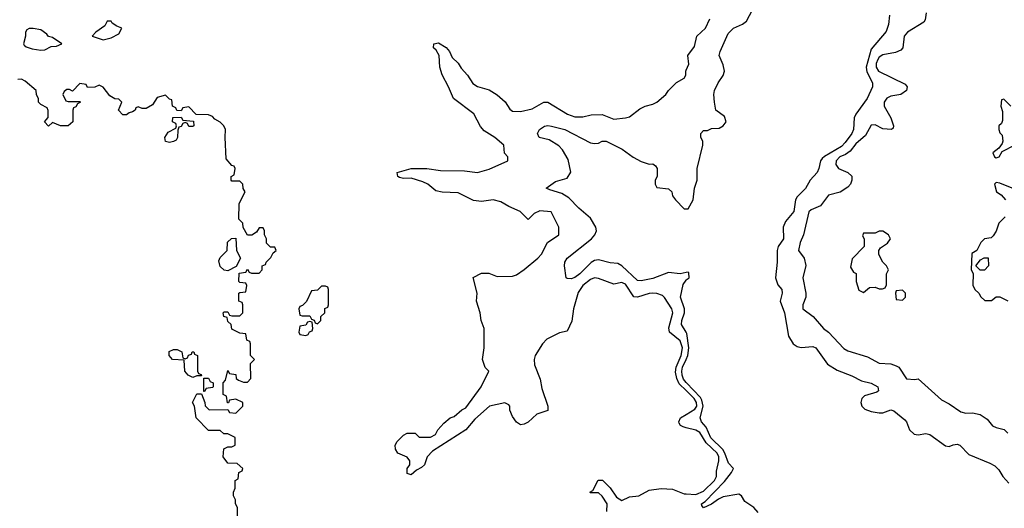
# Model space of a CAD drawing. Header units: inches. Extents: x 2380249 to 2585472, y 382747 to 546448.
# Tile 319 of 626: x 2556581 to 2561632, y 401447 to 403954. Entities that reach past the tile are written whole.
import ezdxf

# ---------------------------------------------------------------- set-up
doc = ezdxf.new("R2010")
doc.units = ezdxf.units.IN
doc.header["$MEASUREMENT"] = 0
doc.layers.add('C5450', color=7, linetype='Continuous')
doc.layers.add('C5460', color=7, linetype='Continuous')

msp = doc.modelspace()

# ---------------------------------------------------------------- linework, layer by layer
at = {"layer": 'C5450', "color": 4, "elevation": 32}
for points in [[(2557050, 403946), (2557030, 403946), (2557018, 403922), (2556972, 403890), (2556954, 403870), (2557010, 403851), (2557050, 403861), (2557090, 403882), (2557106, 403910), (2557080.2, 403920.2), (2557056.4, 403936.4)], [(2556650, 403909.3), (2556630.9, 403909.1), (2556618, 403902), (2556611.3, 403890), (2556611, 403870), (2556601, 403830), (2556604, 403824), (2556615.3, 403815.3), (2556644.9, 403804.9), (2556690, 403797.3), (2556710, 403798.8), (2556743.1, 403816.9), (2556770, 403818), (2556798, 403830), (2556750, 403862), (2556730, 403868), (2556720.2, 403880.2), (2556690, 403901.2)], [(2557450, 403406), (2557442, 403422), (2557430, 403426), (2557418, 403422), (2557410, 403406), (2557398, 403402), (2557392.7, 403387.3), (2557391.2, 403348.9), (2557383.6, 403336.4), (2557370, 403328.7), (2557350, 403324), (2557330, 403328.7), (2557326, 403350), (2557343.1, 403376.9), (2557382, 403398), (2557386, 403410), (2557382, 403422), (2557366, 403430), (2557367.3, 403452.7), (2557410, 403454), (2557418, 403438), (2557472.7, 403432.7), (2557474, 403410), (2557470, 403406)], [(2557650, 402666), (2557630, 402668), (2557610, 402688), (2557603.1, 402716.9), (2557610, 402734), (2557646, 402770), (2557647.3, 402812.7), (2557668.4, 402831.6), (2557690, 402832), (2557694, 402770), (2557714, 402730), (2557692.7, 402687.3)], [(2558150, 402586), (2558130, 402586), (2558110, 402566), (2558078, 402562), (2558052.7, 402507.3), (2558032.7, 402487.3), (2558018, 402482), (2558014, 402470), (2558018, 402438), (2558030, 402434), (2558070, 402434), (2558078, 402418), (2558092.7, 402412.7), (2558098, 402398), (2558110, 402394), (2558126, 402410), (2558126, 402430), (2558146, 402450), (2558147.3, 402472.7), (2558162, 402478), (2558166, 402490), (2558166, 402570), (2558162, 402582)], [(2558070, 402406), (2558058, 402402), (2558050, 402386), (2558018, 402382), (2558014, 402350), (2558018, 402338), (2558050, 402334), (2558062, 402338), (2558067.3, 402352.7), (2558082, 402358), (2558086, 402370), (2558082, 402402)], [(2557430, 402214), (2557442, 402218), (2557447.3, 402232.7), (2557462, 402238), (2557466, 402250), (2557474, 402250), (2557478, 402238), (2557494, 402230), (2557494, 402150), (2557498, 402138), (2557512.7, 402132.7), (2557514, 402126), (2557510, 402126), (2557490, 402126), (2557470, 402118), (2557446, 402130), (2557428.7, 402150), (2557426, 402206), (2557366, 402210), (2557348, 402230), (2557349.1, 402250.9), (2557370, 402262), (2557390, 402262), (2557414, 402250), (2557418, 402218)], [(2557526, 402046), (2557526, 402114), (2557550, 402114), (2557558, 402098), (2557574, 402090), (2557574, 402070), (2557570, 402066), (2557538, 402062), (2557530, 402046)]]:
    msp.add_lwpolyline(points, close=True, dxfattribs=at)
at = {"layer": 'C5450', "color": 4}
for points, elevation in [([(2560000, 402051), (2559965.3, 402085.3), (2559952.6, 402112.6), (2559946, 402146), (2559948.7, 402170), (2559975.5, 402230), (2559981.4, 402270), (2559970, 402306.6), (2559915.1, 402350), (2559911.9, 402371.9), (2559931.8, 402450), (2559926.6, 402470), (2559890, 402529), (2559878.7, 402538.7), (2559850, 402549.5), (2559828.8, 402551.1), (2559810, 402549.4), (2559750, 402529.4), (2559732, 402532), (2559690, 402597.2), (2559678, 402602), (2559670, 402605.2), (2559630, 402596), (2559550, 402626), (2559530, 402629.3), (2559510, 402620.9), (2559470, 402589.4), (2559445.7, 402554.3), (2559422.4, 402470), (2559413.8, 402406.2), (2559390, 402355.3), (2559350, 402346.6), (2559285.1, 402314.9), (2559264, 402290), (2559225.7, 402230), (2559220.3, 402210), (2559223.1, 402183.1), (2559251, 402110), (2559260.7, 402060.7), (2559291.3, 401970), (2559291, 401949), (2559234, 401930), (2559190, 401888), (2559170, 401878), (2559150, 401875.3), (2559129.3, 401889.3), (2559110, 401918), (2559095.3, 401950), (2559095.3, 401970), (2559090, 401978), (2559070, 401988), (2558992, 401970), (2558916.8, 401903.2), (2558870.6, 401849.4), (2558699.8, 401740.2), (2558671.3, 401710), (2558658, 401670), (2558643.5, 401656.5), (2558617.3, 401642.7), (2558590, 401618), (2558570, 401626), (2558569.2, 401650), (2558582, 401670), (2558582, 401690), (2558568.8, 401708.9), (2558522, 401730), (2558508.7, 401750), (2558508, 401770), (2558518, 401790), (2558550, 401822), (2558570, 401832), (2558610, 401832), (2558630, 401812), (2558688.4, 401811.6), (2558714.6, 401825.4), (2558726, 401850), (2558756.4, 401883.6), (2558789, 401911), (2558810, 401918), (2558850, 401951.3), (2558870, 401962), (2558948.7, 402070), (2558988, 402150), (2558969.1, 402169.1), (2558955.3, 402210), (2558964, 402270), (2558964, 402370), (2558949, 402410), (2558944, 402450), (2558924, 402510), (2558928.7, 402550), (2558908.4, 402631.6), (2558950, 402654), (2558987.3, 402652.7), (2559030, 402636), (2559110, 402638), (2559130, 402644.7), (2559170, 402671.3), (2559239, 402730), (2559258, 402750), (2559288.8, 402811.1), (2559348, 402850), (2559348, 402890), (2559307.3, 402967.3), (2559250, 402973.2), (2559221.4, 402958.6), (2559190, 402928), (2559148.8, 402968.9), (2559090, 402995.3), (2559050, 403019), (2559010, 403029), (2558950, 403021.2), (2558910, 403026), (2558830, 403066), (2558749.4, 403069.4), (2558716, 403076), (2558675.3, 403110), (2558650, 403122.7), (2558590, 403141.2), (2558550, 403139), (2558530, 403144), (2558522, 403150), (2558518, 403170), (2558590, 403190.7), (2558669.5, 403190.5), (2558739.8, 403179.8), (2558862.5, 403177.5), (2558930, 403170.5), (2558990, 403186.4), (2559086, 403230), (2559086, 403250), (2559069.1, 403269.1), (2559065.2, 403310), (2559019.3, 403350), (2558963.3, 403383.3), (2558945.4, 403405.4), (2558911.4, 403471.4), (2558806, 403550), (2558781.2, 403610), (2558749.1, 403670.9), (2558736, 403710), (2558733.2, 403770), (2558718.4, 403798.4), (2558704, 403810), (2558706, 403830), (2558730, 403836), (2558770, 403810.8), (2558786.8, 403790), (2558800.5, 403760.5), (2558830.5, 403730.5), (2558845.8, 403705.8), (2558878.8, 403670), (2558906.2, 403626.2), (2558930, 403610.8), (2558990, 403593.4), (2559030, 403567.7), (2559072.1, 403532.1), (2559095.5, 403495.5), (2559110, 403484), (2559150, 403483), (2559210, 403497.3), (2559270, 403531), (2559290, 403531), (2559391.3, 403470), (2559430, 403454.8), (2559470, 403456), (2559513.6, 403466.4), (2559570, 403467.3), (2559630, 403442.8), (2559689.3, 403450.7), (2559710, 403456), (2559763.2, 403496.8), (2559789.3, 403510.7), (2559830, 403521), (2559850, 403531), (2559895.3, 403570), (2559910, 403591.3), (2559950, 403632), (2559990, 403654), (2559998, 403670), (2559998, 403690), (2560000, 403694.7)], 28), ([(2557698, 401390), (2557698, 401450), (2557688, 401470), (2557688, 401490), (2557678, 401510), (2557678, 401530), (2557686, 401550), (2557686, 401590), (2557702, 401598), (2557706, 401630), (2557722, 401638), (2557726, 401650), (2557696.4, 401676.4), (2557650, 401678), (2557626, 401710), (2557628.8, 401751.1), (2557650, 401762), (2557670, 401762), (2557686, 401770), (2557686, 401810), (2557650, 401828), (2557628.4, 401828.4), (2557610, 401846), (2557550, 401846), (2557486, 401910), (2557478, 401970), (2557468, 401990), (2557490, 402034), (2557514, 402034), (2557532, 401990), (2557532.7, 401972.7), (2557552.7, 401952.7), (2557650, 401954), (2557658, 401938), (2557690, 401934), (2557726, 401970), (2557726, 401990), (2557690, 402006), (2557658, 402002), (2557652.7, 401987.3), (2557647.3, 401987.3), (2557642, 402022), (2557626, 402030), (2557626, 402090), (2557636.4, 402103.6), (2557650, 402154), (2557658, 402138), (2557690, 402134), (2557692.7, 402112.7), (2557703.6, 402103.6), (2557730, 402094), (2557750, 402094), (2557767.3, 402112.7), (2557766, 402190), (2557786, 402210), (2557766, 402230), (2557766, 402290), (2557762, 402302), (2557746, 402310), (2557742, 402342), (2557710, 402346), (2557670, 402366), (2557666, 402390), (2557650, 402406), (2557646, 402426), (2557628, 402430), (2557626, 402450), (2557630, 402454), (2557650, 402454), (2557658, 402438), (2557670, 402434), (2557710, 402434), (2557726, 402450), (2557726, 402490), (2557722, 402502), (2557706, 402510), (2557706, 402550), (2557710, 402554), (2557742, 402558), (2557746, 402590), (2557742, 402602), (2557710, 402606), (2557706, 402610), (2557707.3, 402652.7), (2557742, 402658), (2557750, 402674), (2557758, 402658), (2557770, 402654), (2557810, 402654), (2557826, 402670), (2557826, 402690), (2557842, 402698), (2557846, 402710), (2557870, 402734), (2557882, 402758), (2557898, 402770), (2557890, 402786), (2557867.3, 402787.3), (2557847.3, 402807.3), (2557848, 402830), (2557838, 402850), (2557838, 402870), (2557830, 402886), (2557810, 402886), (2557796.9, 402863.1), (2557771.6, 402848.4), (2557750, 402848), (2557728.4, 402888.4), (2557726, 402910), (2557706, 402930), (2557708, 403010), (2557738, 403070), (2557728.4, 403088.4), (2557726, 403110), (2557710, 403126), (2557670, 403126), (2557666, 403130), (2557666, 403150), (2557682, 403158), (2557686, 403190), (2557682, 403202), (2557670, 403206), (2557640.4, 403240.4), (2557635.3, 403350), (2557638, 403390), (2557628, 403410), (2557610, 403428), (2557583.1, 403443.1), (2557570, 403458), (2557550, 403466), (2557487.3, 403467.3), (2557450, 403506), (2557418, 403502), (2557410, 403486), (2557387.3, 403487.3), (2557382, 403502), (2557366, 403510), (2557362, 403542), (2557350, 403546), (2557330, 403566), (2557286, 403554), (2557263.6, 403516.4), (2557230, 403498), (2557210, 403498), (2557190, 403506), (2557178, 403502), (2557174, 403490), (2557159.6, 403480.4), (2557143.6, 403476.4), (2557130, 403466), (2557110, 403466), (2557088, 403490), (2557106, 403530), (2557090, 403546), (2557070, 403548), (2557043.1, 403563.1), (2557010, 403608), (2556990, 403618), (2556967.3, 403607.3), (2556930, 403606), (2556922, 403622), (2556890, 403626), (2556852, 403588), (2556836.4, 403596.4), (2556823.6, 403596.4), (2556810, 403586), (2556802, 403570), (2556818, 403538), (2556830, 403534), (2556890, 403534), (2556894, 403530), (2556878, 403522), (2556870, 403506), (2556858, 403502), (2556854, 403490), (2556854, 403430), (2556830, 403408.7), (2556790, 403408.7), (2556750, 403426), (2556730, 403408), (2556708, 403430), (2556727.3, 403452.7), (2556727.3, 403487.3), (2556722, 403502), (2556690, 403518), (2556678, 403530), (2556678, 403550), (2556668.4, 403568.4), (2556666, 403590), (2556610, 403638), (2556590, 403648), (2556572.7, 403647.3)], 32), ([(2560000, 402656.2), (2559970, 402649.4), (2559910, 402656.2), (2559830, 402625.6), (2559770, 402614.3), (2559750, 402616.3), (2559670, 402691.1), (2559650, 402703), (2559610, 402706.3), (2559550, 402722), (2559530, 402718.9), (2559512.3, 402707.7), (2559454.4, 402650), (2559430, 402631.6), (2559410, 402623.5), (2559390, 402625.1), (2559384.5, 402630), (2559376.2, 402690), (2559378.4, 402710), (2559389.6, 402730), (2559514, 402830), (2559532.3, 402850), (2559540.9, 402870), (2559537, 402890), (2559510, 402935.1), (2559450, 402986.6), (2559399.1, 403039.1), (2559362.7, 403062.7), (2559300.2, 403080.2), (2559282, 403090), (2559330, 403122.8), (2559390, 403141), (2559409.2, 403170.8), (2559395.9, 403235.9), (2559366.8, 403286.8), (2559347, 403307), (2559297.2, 403337.2), (2559246, 403350), (2559238, 403370), (2559248.7, 403390), (2559272.9, 403407.1), (2559290, 403410.8), (2559310, 403407.7), (2559378, 403390), (2559510, 403322.8), (2559530, 403318), (2559550, 403321), (2559570, 403331.3), (2559590, 403331), (2559671.3, 403290), (2559727.9, 403247.9), (2559770, 403226), (2559810, 403212), (2559830, 403214), (2559843.6, 403203.6), (2559851.3, 403190), (2559851, 403150), (2559841, 403130), (2559841, 403110), (2559850, 403092), (2559910, 403086), (2559926, 403070), (2559931, 403050), (2559946, 403030), (2559990, 402984), (2560000, 402984)], 24), ([(2560000, 402351.2), (2559976.4, 402390), (2559978, 402410), (2559991.8, 402450), (2559991.8, 402470), (2559971.2, 402530), (2559985.2, 402594.8), (2560000, 402617.7)], 24), ([(2560000, 402092.3), (2559987.4, 402110), (2559980.2, 402130), (2559978.2, 402150), (2559982.3, 402170), (2560000, 402209.6)], 24), ([(2560000, 401860.3), (2559984.2, 401864.2), (2559971.5, 401871.5), (2559963.6, 401883.6), (2559962, 401890), (2559971.8, 401910), (2560000, 401927.2)], 28), ([(2559592.7, 401430), (2559595.3, 401470), (2559570, 401508), (2559550, 401526), (2559510, 401526), (2559506, 401530), (2559522, 401538), (2559548.8, 401591.1), (2559570.7, 401590.7), (2559610, 401551.3), (2559643.5, 401503.5), (2559670, 401486.8), (2559710, 401506), (2559758, 401510), (2559810, 401538.8), (2559872.5, 401547.5), (2559930, 401545.5), (2559990, 401521.1), (2560000, 401520.6)], 28)]:
    msp.add_lwpolyline(points, dxfattribs=dict(at, elevation=elevation))
at = {"layer": 'C5460', "color": 4}
for points, elevation in [([(2560000, 402984), (2560010, 402984), (2560036.3, 403030), (2560043.1, 403090), (2560056.2, 403130), (2560057.1, 403190), (2560086, 403310), (2560085.2, 403330), (2560075.3, 403350), (2560075.3, 403370), (2560090, 403384.7), (2560110, 403384.7), (2560130, 403394.8), (2560170, 403397.6), (2560190, 403408.7), (2560205.1, 403430), (2560197.1, 403457.2), (2560153.2, 403490), (2560146, 403530), (2560142.7, 403570), (2560146, 403590), (2560165.1, 403630), (2560190, 403666.8), (2560197.6, 403690), (2560190, 403722), (2560169.4, 403770), (2560175.1, 403790), (2560216.2, 403883.8), (2560244, 403910), (2560289.5, 403930.5), (2560310, 403946), (2560354.3, 404030)], 24), ([(2561043, 403977), (2561038.4, 403930), (2561025.9, 403894.2), (2560950, 403802.7), (2560924.5, 403710), (2560927.1, 403687.1), (2560956.4, 403630), (2560956.4, 403610), (2560928.2, 403550), (2560870, 403469.4), (2560862.9, 403450), (2560858.8, 403390), (2560850.3, 403370), (2560816.7, 403323.3), (2560796.4, 403303.6), (2560710, 403252.6), (2560698.4, 403241.6), (2560690, 403229.2), (2560681.7, 403190), (2560672.4, 403170), (2560636.5, 403130), (2560612.4, 403087.6), (2560570, 403045.1), (2560562, 403030), (2560551.9, 402970), (2560510, 402918.3), (2560498.2, 402890), (2560500.5, 402830), (2560473, 402790), (2560467, 402770), (2560466.4, 402710), (2560458.3, 402630), (2560470, 402594), (2560490.4, 402570), (2560492.7, 402550), (2560482.4, 402510), (2560504.2, 402450), (2560524.9, 402330), (2560548.7, 402290), (2560570, 402277.6), (2560590, 402272.2), (2560650, 402277.3), (2560664.7, 402270), (2560726, 402186), (2560774.6, 402154.6), (2560850, 402126), (2560900.6, 402100.6), (2560950, 402088), (2560982.8, 402070), (2560987.3, 402050), (2560978.3, 402041.7), (2560916, 402024), (2560900.8, 402010), (2560896.9, 401990), (2560901.3, 401970), (2560916.1, 401956.1), (2560950, 401942.6), (2560990, 401937.1), (2561010, 401937.3), (2561050, 401951.3), (2561066.4, 401946.4), (2561121.4, 401901.4), (2561131, 401890), (2561146.8, 401850), (2561170, 401826.8), (2561190, 401823), (2561230, 401830.6), (2561250, 401824.9), (2561330, 401766.8), (2561350, 401764), (2561370, 401773), (2561390, 401775.5), (2561404.7, 401770), (2561450, 401722), (2561558.8, 401678.8), (2561584.1, 401664.1), (2561604.1, 401644.1), (2561624, 401610), (2561655.1, 401575.1)], 24), ([(2561231.3, 403990), (2561226.8, 403953.2), (2561219.1, 403940.9), (2561136, 403890), (2561119.1, 403870), (2561111, 403810), (2561102, 403798), (2561073.7, 403786.3), (2561010, 403774), (2560990, 403760.9), (2560983.7, 403750), (2560975.8, 403730), (2560974.9, 403710), (2560987.7, 403690), (2561123.5, 403623.5), (2561134, 403610), (2561130.8, 403590), (2561102, 403570), (2561050, 403562), (2561030, 403552), (2561016.3, 403530), (2561016.3, 403510), (2561050.7, 403450), (2561064.7, 403410), (2561062, 403398), (2561054, 403390), (2561010, 403393.2), (2560970, 403415.1), (2560950, 403413.2), (2560919.9, 403360.1), (2560870, 403316.2), (2560841.2, 403278.8), (2560817.8, 403262.2), (2560788.2, 403250), (2560770.6, 403230), (2560767.3, 403210), (2560781, 403190), (2560830.5, 403170.5), (2560850.6, 403150.6), (2560850.8, 403130), (2560842.8, 403110), (2560830, 403094), (2560790, 403069), (2560730, 403054), (2560690, 402999), (2560642, 402978), (2560630, 402968), (2560602.8, 402850), (2560584.9, 402810), (2560576, 402770), (2560606, 402730), (2560613.4, 402693.4), (2560598.8, 402630), (2560614, 402550), (2560614, 402530), (2560598, 402490), (2560598, 402470), (2560651.3, 402430), (2560704.7, 402370), (2560730, 402351), (2560810, 402266.8), (2560830, 402254.8), (2560930, 402224), (2560990, 402191), (2561050, 402187.3), (2561077.5, 402177.5), (2561090.8, 402170), (2561131.2, 402111.1), (2561172.9, 402107.1), (2561191, 402111), (2561310, 402002.8), (2561350, 401982.8), (2561410, 401941), (2561435.3, 401935.3), (2561470, 401937.3), (2561508.1, 401928.1), (2561544.5, 401904.5), (2561572, 401870), (2561590, 401861), (2561631.2, 401851.1), (2561650, 401832)], 28), ([(2560000, 403694.7), (2560013.6, 403726.4), (2560009.3, 403770.7), (2560043.2, 403816.8), (2560055.3, 403870), (2560099, 403910), (2560121.5, 403958.5)], 28), ([(2561666, 403510), (2561630, 403546), (2561618, 403542), (2561614, 403510), (2561623.6, 403483.6), (2561623.6, 403436.4), (2561618, 403422), (2561604.7, 403410), (2561604.7, 403390), (2561610, 403374), (2561622, 403362), (2561624.7, 403330), (2561622, 403318), (2561604.7, 403295.3), (2561574, 403270), (2561582, 403250), (2561590, 403244.7), (2561606, 403250), (2561622, 403278), (2561688.4, 403311.6)], 32), ([(2561690, 403082), (2561610, 403115.3), (2561590, 403118), (2561582, 403110), (2561592, 403070), (2561616, 403056), (2561638, 403030)], 32), ([(2561636.9, 402943.1), (2561604.7, 402910), (2561590.7, 402869.3), (2561576, 402844), (2561564.7, 402835.3), (2561530, 402828.7), (2561511.3, 402810), (2561491.3, 402768.7), (2561466, 402754), (2561462, 402670), (2561472, 402652), (2561471.6, 402591.6), (2561482, 402570), (2561502, 402550), (2561511.6, 402531.6), (2561532.7, 402512.7), (2561567.3, 402512.7), (2561590, 402532), (2561610, 402532), (2561650, 402512)], 32), ([(2560000, 402617.7), (2560000.9, 402619.1), (2560016.3, 402630), (2560014.1, 402654.1), (2560010, 402658.4), (2560000, 402656.2)], 24), ([(2560000, 402209.6), (2560009.1, 402230), (2560013.4, 402270), (2560004.2, 402344.2), (2560000, 402351.2)], 24), ([(2560370, 401424.5), (2560347.3, 401450), (2560300.9, 401480.9), (2560283.6, 401510), (2560270, 401519.1), (2560190, 401505.3), (2560166.2, 401493.8), (2560130, 401467.1), (2560090, 401449.6), (2560080.2, 401460.2), (2560079, 401470), (2560098.3, 401481.7), (2560196.6, 401583.3), (2560232.7, 401630), (2560242.7, 401650), (2560218.2, 401678.2), (2560199.3, 401730), (2560188, 401748), (2560127.5, 401807.5), (2560102.6, 401862.6), (2560078.7, 401890), (2560072.8, 401910), (2560087.6, 401970), (2560081.1, 402001.1), (2560074.5, 402014.5), (2560001.6, 402090), (2560000, 402092.3)], 24), ([(2560000, 401927.2), (2560045.3, 401954.7), (2560054.6, 401970), (2560054, 401990), (2560041.4, 402010), (2560000, 402051)], 28), ([(2560000, 401520.6), (2560050, 401518), (2560090, 401534.4), (2560145.1, 401590), (2560155.6, 401610), (2560156.6, 401636.6), (2560168.3, 401690), (2560167.2, 401710), (2560158.7, 401730), (2560103.1, 401783.1), (2560070, 401835.8), (2560050, 401848), (2560000, 401860.3)], 28)]:
    msp.add_lwpolyline(points, dxfattribs=dict(at, elevation=elevation))
at = {"layer": 'C5460', "color": 4, "elevation": 32}
for points in [[(2561010, 402868.7), (2560990, 402868), (2560970, 402858), (2560910, 402858), (2560904.7, 402844.7), (2560914, 402830), (2560914, 402790), (2560852.7, 402727.3), (2560843.6, 402683.6), (2560858, 402658), (2560871.6, 402651.6), (2560872, 402610), (2560886.4, 402566.4), (2560910, 402554), (2560940.4, 402579.6), (2560970, 402582), (2560990, 402572), (2561007.3, 402572.7), (2561022, 402578), (2561027.3, 402592.7), (2561028.7, 402650), (2561038, 402670), (2561028, 402690), (2561009.1, 402709.1), (2560988.4, 402748.4), (2560988, 402770), (2560996.4, 402783.6), (2561032.7, 402807.3), (2561048, 402830), (2561038, 402850)], [(2561508.4, 402668.4), (2561486, 402690), (2561510, 402722), (2561528.4, 402731.6), (2561550, 402732), (2561552, 402690), (2561530, 402668.7)], [(2561110, 402566), (2561078, 402562), (2561074, 402550), (2561078, 402518), (2561110, 402514), (2561126, 402530), (2561126, 402550)]]:
    msp.add_lwpolyline(points, close=True, dxfattribs=at)

doc.saveas('drawing.dxf')
